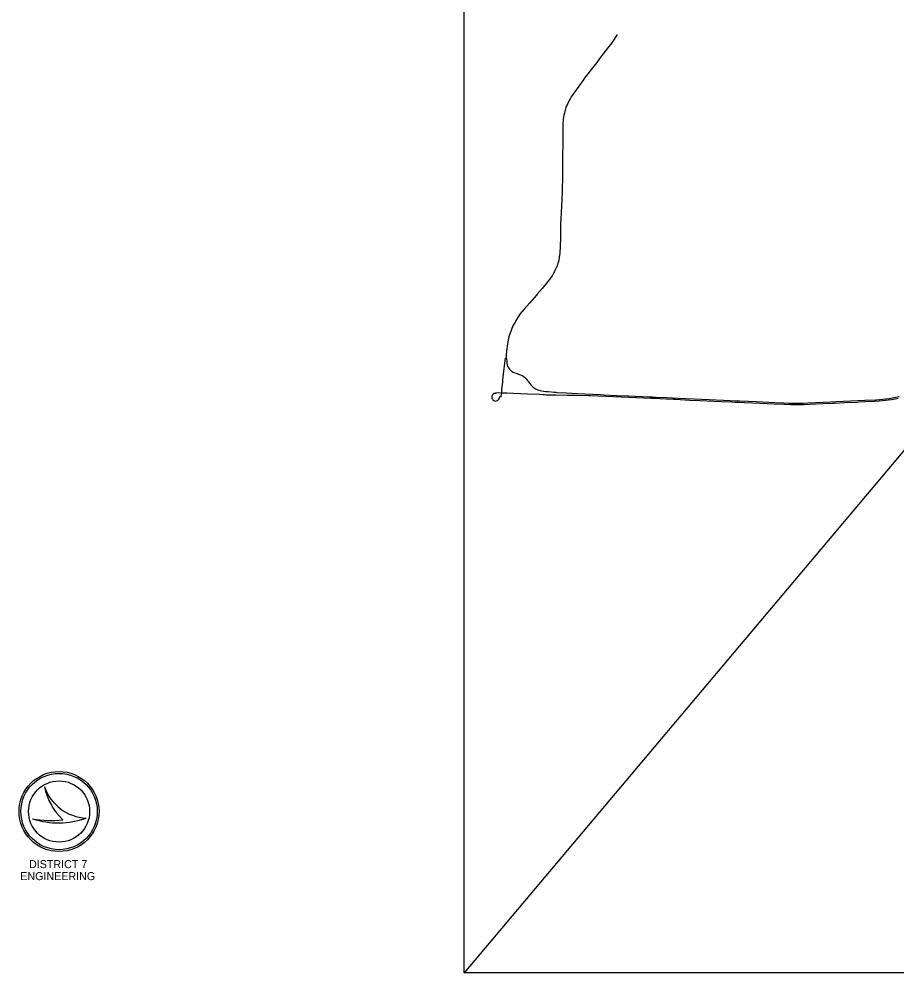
# Model space of a CAD drawing. Extents: x 0 to 1134, y 0 to 440.
# Drawn here: x 695 to 914.4, y 29.1 to 267.6 of the extents above; entities that cross this region are included whole.
import ezdxf

# ---------------------------------------------------------------- set-up
doc = ezdxf.new("R2010")
doc.units = 0
for name, color, linetype in [('Default', 7, 'Continuous'), ('SC_Scratch1', 7, 'Continuous'), ('SH_Data', 7, 'Continuous'), ('SH_Text', 7, 'Continuous')]:
    doc.layers.add(name, color=color, linetype=linetype)

msp = doc.modelspace()

# ---------------------------------------------------------------- linework, layer by layer
at = {"layer": 'Default'}
for p, q in [((816.75, 183.51), (816.71, 182.91)), ((822.04, 173.81), (818.55, 173.97))]:
    msp.add_line(p, q, dxfattribs=at)
for points in [[(844.45, 263.66), (844.37, 263.53), (844.15, 263.19), (843.66, 262.37), (843.38, 262), (842.9, 261.31), (842.85, 261.24)], [(842.85, 261.24), (842.45, 260.71), (841.6, 259.59), (840.17, 257.75), (839.37, 256.72), (837.72, 254.58), (837.15, 253.85), (836.52, 253.03), (835.97, 252.29), (835.54, 251.68), (833.92, 249.4), (833.43, 248.71), (833.02, 248.09), (832.73, 247.62), (832.49, 247.22), (832.23, 246.72), (832.04, 246.3), (831.86, 245.87), (831.69, 245.43)], [(831.69, 245.43), (831.57, 245.09), (831.49, 244.82), (831.42, 244.56), (831.3, 244.06), (831.18, 243.52), (831.09, 243.06), (831.03, 242.6), (830.99, 242.25), (830.98, 242.14), (830.94, 241.58), (830.92, 241.02), (830.92, 240.84), (830.91, 239.06), (830.89, 236.82), (830.88, 236.04)], [(830.88, 236.04), (830.88, 235.98), (830.87, 233.93), (830.87, 233.71), (830.87, 233.28), (830.87, 232.53), (830.85, 230.2), (830.85, 229.96), (830.83, 228.05), (830.8, 226.84), (830.77, 226.03), (830.75, 225.72), (830.72, 224.61), (830.64, 222.28), (830.58, 220.79), (830.55, 220.28), (830.53, 219.76), (830.51, 219.33), (830.5, 218.83), (830.45, 217.95), (830.37, 216.12), (830.37, 216.09)], [(830.37, 216.09), (830.33, 214.54), (830.32, 213.98), (830.31, 213.42), (830.22, 210.26), (830.19, 209.52), (830.14, 208.96), (830.09, 208.5), (830, 207.95), (829.9, 207.4), (829.79, 206.95), (829.66, 206.5), (829.65, 206.47)], [(829.65, 206.47), (829.55, 206.14), (829.51, 206.03), (829.46, 205.88), (829.38, 205.68), (829.02, 204.85), (828.77, 204.32), (828.64, 204.06), (828.62, 204.02)], [(828.62, 204.02), (828.45, 203.74), (828.21, 203.34), (827.95, 202.95), (827.87, 202.83), (827.15, 201.92), (826.52, 201.16)], [(826.52, 201.16), (826.44, 201.06), (825.72, 200.2), (824.5, 198.8), (824.29, 198.56)], [(824.29, 198.56), (822.56, 196.57), (821.22, 195.02), (820.2, 193.82), (819.51, 192.74), (819.1, 192.04)], [(819.1, 192.04), (819.05, 191.94), (818.44, 190.91), (817.72, 189.08)], [(817.72, 189.08), (817.42, 188.1), (817.13, 186.88), (816.96, 185.77), (816.9, 185.29)], [(816.9, 185.29), (816.81, 184.52), (816.75, 183.51)], [(815.94, 177.29), (816.11, 178.87), (816.55, 182.77), (816.71, 182.91)], [(816.71, 182.91), (816.86, 182.75), (816.9, 181.86), (817.03, 180.76)], [(817.03, 180.76), (817.18, 180.76), (817.34, 180.41), (817.54, 180.08), (817.81, 179.78), (818.12, 179.53), (818.48, 179.33), (818.92, 179.15), (819.52, 178.93), (819.87, 178.82), (820.1, 178.75), (820.49, 178.58), (820.94, 178.34), (821.36, 178.02), (821.73, 177.64), (822.03, 177.28), (822.31, 176.94)], [(815.5, 173.15), (815.6, 174), (815.6, 174.08), (815.64, 174.4), (815.67, 174.78), (815.7, 175.03), (815.88, 176.76), (815.94, 177.29)], [(822.31, 176.94), (822.36, 176.87), (822.7, 176.42), (822.91, 176.14), (823.09, 175.92), (823.31, 175.71), (823.52, 175.54), (823.75, 175.36), (823.97, 175.21), (824.22, 175.08), (824.47, 174.96), (824.65, 174.89), (824.92, 174.8), (825.28, 174.71), (825.63, 174.65), (826.09, 174.57), (826.55, 174.5), (827.27, 174.42), (828.79, 174.31), (829, 174.3), (829.15, 174.28), (829.44, 174.2)], [(814.16, 174.14), (814.15, 174), (814.03, 173.98), (813.76, 173.92), (813.51, 173.78), (813.34, 173.6), (813.2, 173.33), (813.15, 173.05), (813.2, 172.75), (813.3, 172.53), (813.45, 172.34), (813.65, 172.2), (813.9, 172.1), (814.11, 172.08), (814.32, 172.11), (814.54, 172.2), (814.77, 172.37), (814.92, 172.54), (815.06, 172.78), (815.17, 173.18), (815.5, 173.15)], [(818.55, 173.97), (816.94, 174.03), (816.15, 174.06), (815.6, 174.08), (814.16, 174.14)], [(829.44, 174.2), (831.79, 174.09), (834.47, 173.94), (840.32, 173.67), (841.26, 173.63), (844.33, 173.49), (847.31, 173.36), (852.61, 173.13), (853.29, 173.1), (853.58, 173.08)], [(826.64, 173.56), (826.36, 173.6), (825.98, 173.64), (825.11, 173.68), (822.04, 173.81)], [(914.74, 172.72), (914.38, 172.65), (913.96, 172.57), (913.03, 172.39), (912.31, 172.28), (911.59, 172.18), (910.82, 172.1), (909.97, 172.03), (908.85, 171.96), (906.43, 171.85), (904.95, 171.77), (904.5, 171.75), (901.4, 171.61), (898.8, 171.49), (898.2, 171.46), (896.02, 171.37), (892.55, 171.19), (891.25, 171.14), (890.13, 171.12), (888.92, 171.12), (887.8, 171.14), (886.31, 171.19), (883.7, 171.3), (880.22, 171.46), (876.35, 171.63), (874.64, 171.7), (874.52, 171.71), (873.89, 171.74), (873.18, 171.77), (870.58, 171.89), (868.71, 171.97), (865.23, 172.13), (862.68, 172.25), (859.05, 172.42), (858.63, 172.44), (856.78, 172.51), (853.55, 172.68), (853.25, 172.7), (852.91, 172.69), (849.34, 172.86), (837.8, 173.38), (837.36, 173.39), (834.31, 173.5), (834.07, 173.46), (833.9, 173.44), (833.72, 173.43), (832.08, 173.45), (829.15, 173.51), (827.84, 173.54), (826.81, 173.57), (826.64, 173.56)], [(853.58, 173.08), (854.1, 173.06), (856.89, 172.93), (859.78, 172.8), (867.51, 172.45), (871.05, 172.3), (874.5, 172.14), (874.56, 172.14), (875.14, 172.11), (879.33, 171.92), (883.89, 171.71), (886.13, 171.61), (887.43, 171.57), (888.55, 171.54), (889.77, 171.54), (890.98, 171.56), (892.19, 171.61), (897.87, 171.86), (899.29, 171.93)], [(899.29, 171.93), (901.03, 172.01), (902.8, 172.09), (906.43, 172.26), (909.13, 172.39), (910.06, 172.45), (910.9, 172.52), (911.64, 172.6), (912.48, 172.72), (913.31, 172.85), (914.13, 173.01), (914.95, 173.19)]]:
    msp.add_lwpolyline(points, dxfattribs=at)
at = {"layer": 'SC_Scratch1'}
msp.add_line((1133.86, 418.4), (806.27, 29.12), dxfattribs=at)
msp.add_lwpolyline([(806.27, 418.4), (1133.86, 418.4), (1133.86, 29.12), (806.27, 29.12)], close=True, dxfattribs=at)
at = {"layer": 'SH_Data'}
for p, q in [((701.34, 75.66), (701.34, 75.66)), ((698.33, 67.66), (698.33, 67.66)), ((711.73, 67.84), (711.73, 67.84))]:
    msp.add_line(p, q, dxfattribs=at)
for radius in [10, 9.54, 9.54, 7.64]:
    msp.add_circle((704.99, 69.47), radius, dxfattribs=at)
for centre, radius, start, end in [((712.31, 79.42), 11.6, 198.9257, 198.9319), ((716.92, 78.87), 15.91, 191.6379, 191.6421), ((712.31, 79.42), 11.6, 198.9319, 267.1657), ((716.92, 78.87), 15.91, 191.6421, 226.0947), ((704.78, 86.87), 20.26, 251.4576, 290.0832), ((702.95, 92.55), 25.32, 259.4964, 259.4995), ((704.78, 86.87), 20.26, 251.4527, 251.4576), ((702.95, 92.55), 25.32, 259.4995, 276.6672)]:
    msp.add_arc(centre, radius, start, end, dxfattribs=at)

# ---------------------------------------------------------------- texts
at = {"layer": 'SH_Text'}
for s, p in [('DISTRICT 7', (697.47, 55.32)), ('ENGINEERING', (695.29, 52.32))]:
    msp.add_text(s, height=2, dxfattribs=at).set_placement(p)

doc.saveas('drawing.dxf')
